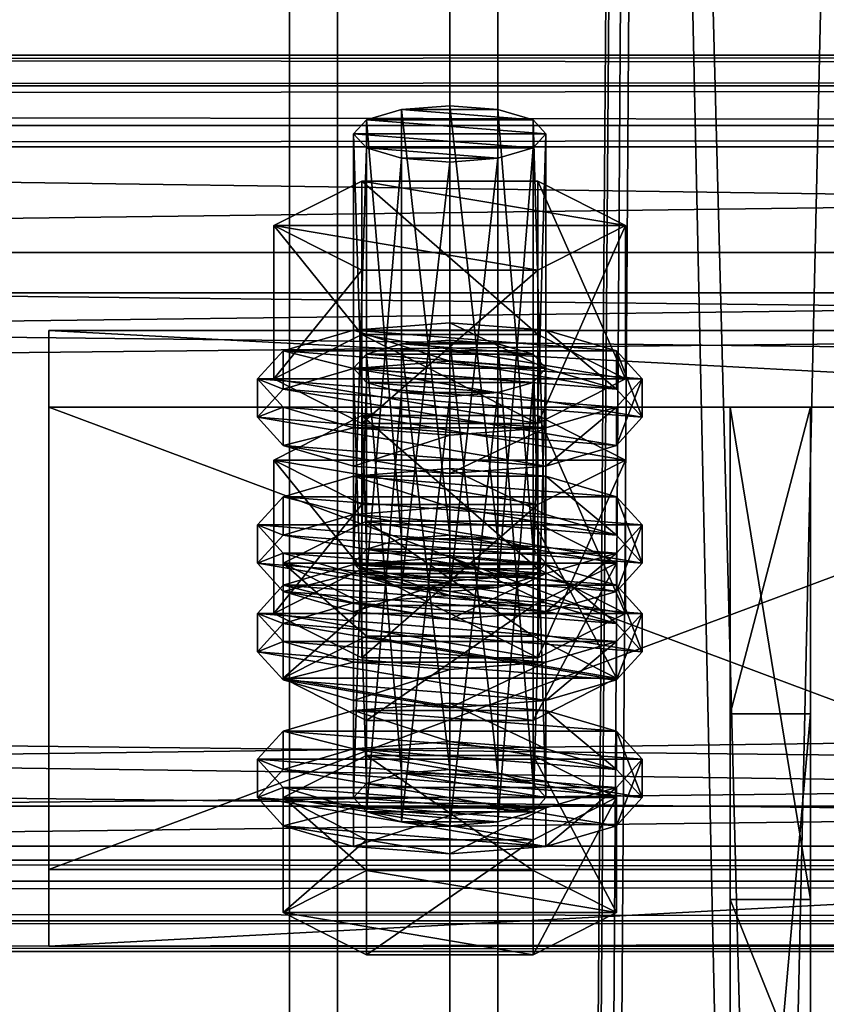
# Model space of a CAD drawing. Header units: millimetres. Extents: x 60485 to 71303, y 100 to 16900.
# Tile 880 of 1056: x 65753 to 65803, y 11180 to 11241. Entities that reach past the tile are written whole.
import ezdxf

# ---------------------------------------------------------------- set-up
doc = ezdxf.new("R2010")
doc.units = ezdxf.units.MM
for name, color, linetype in [('1', 7, 'Continuous'), ('13', 7, 'Continuous'), ('3', 7, 'Continuous'), ('4', 7, 'Continuous'), ('6', 7, 'Continuous'), ('9', 7, 'Continuous')]:
    doc.layers.add(name, color=color, linetype=linetype)

msp = doc.modelspace()

# ---------------------------------------------------------------- meshes
at = {"layer": '1', "color": 7}
mesh = msp.add_polyface(dxfattribs=at)
corners = [(65802.5, 11186.042, 4758.622), (65802.5, 11216.741, 4859.034), (65797.5, 11216.741, 4859.034), (65797.5, 11186.042, 4758.622), (65802.5, 11197.612, 4864.885), (65797.5, 11197.612, 4864.885), (65802.5, 11141.154, 4782.816), (65797.5, 11141.154, 4782.816), (65802.5, 11135.304, 4763.679), (65797.5, 11135.304, 4763.679), (65802.5, 11173.556, 4751.983), (65797.5, 11173.556, 4751.983)]
mesh.append_faces([[corners[k] for k in face] for face in [(0, 2, 3, 3), (1, 5, 2, 2), (4, 7, 5, 5), (6, 9, 7, 7), (8, 11, 9, 9), (10, 3, 11, 11), (1, 6, 4, 4), (8, 0, 10, 10), (3, 9, 11, 11), (7, 2, 5, 5)]], dxfattribs={"vtx0": -1, "color": 7})
mesh.append_faces([[corners[k] for k in face] for face in [(6, 0, 8, 8), (9, 3, 7, 7)]], dxfattribs={"vtx0": -1, "vtx1": -1, "color": 7})
mesh.append_faces([[corners[k] for k in face] for face in [(6, 1, 0, 0), (7, 3, 2, 2)]], dxfattribs={"vtx0": -1, "vtx2": -1, "vtx3": -1, "color": 7})
mesh.append_faces([[corners[k] for k in face] for face in [(0, 1, 2, 2), (1, 4, 5, 5), (4, 6, 7, 7), (6, 8, 9, 9), (8, 10, 11, 11), (10, 0, 3, 3)]], dxfattribs={"vtx2": -1, "vtx3": -1, "color": 7})
at = {"layer": '13', "color": 20}
mesh = msp.add_polyface(dxfattribs=at)
corners = [(65780, 11232.034, 4821.838), (65777, 11232.269, 4822.607), (65777, 11205.493, 4830.793), (65774.804, 11232.911, 4824.707), (65774.804, 11206.135, 4832.893), (65774, 11233.789, 4827.576), (65774, 11207.012, 4835.762), (65774.804, 11234.666, 4830.445), (65774.804, 11207.889, 4838.631), (65777, 11235.308, 4832.545), (65777, 11208.531, 4840.731), (65780, 11235.543, 4833.314), (65780, 11208.766, 4841.5), (65783, 11232.269, 4822.607), (65785.196, 11232.911, 4824.707), (65786, 11233.789, 4827.576), (65785.196, 11234.666, 4830.445), (65783, 11235.308, 4832.545), (65785.485, 11225.289, 4820.24), (65774.515, 11225.289, 4820.24), (65774.515, 11215.726, 4823.164), (65769.03, 11228.067, 4829.325), (65769.03, 11218.504, 4832.249), (65774.515, 11230.844, 4838.41), (65774.515, 11221.281, 4841.334), (65785.485, 11221.281, 4841.334), (65790.97, 11228.067, 4829.325), (65785.485, 11215.726, 4823.164), (65769.608, 11216.75, 4826.511), (65768, 11218.504, 4832.249), (65768, 11216.113, 4832.98), (65769.608, 11214.359, 4827.242), (65769.608, 11220.258, 4837.987), (65769.608, 11217.867, 4838.717), (65774, 11221.542, 4842.187), (65774, 11219.151, 4842.918), (65780, 11222.012, 4843.724), (65780, 11219.621, 4844.455), (65774, 11215.465, 4822.311), (65786, 11215.465, 4822.311), (65790.392, 11216.75, 4826.511), (65792, 11218.504, 4832.249), (65790.392, 11220.258, 4837.987), (65790.392, 11217.867, 4838.717), (65792, 11216.113, 4832.98), (65790.392, 11214.359, 4827.242), (65777, 11217.651, 4774.791), (65783, 11217.651, 4774.791), (65774.804, 11218.293, 4776.892), (65785.196, 11218.293, 4776.892), (65774, 11219.17, 4779.76), (65786, 11219.17, 4779.76), (65774.804, 11220.047, 4782.629), (65785.196, 11220.047, 4782.629), (65777, 11220.689, 4784.73), (65783, 11220.689, 4784.73), (65780, 11220.924, 4785.498)]
mesh.append_faces([[corners[k] for k in face] for face in [(9, 12, 10, 10), (13, 1, 0, 0), (9, 17, 11, 11), (19, 22, 20, 20), (21, 24, 22, 22), (23, 25, 24, 24), (18, 21, 19, 19), (22, 27, 20, 20), (28, 30, 31, 31), (29, 33, 30, 30), (32, 35, 33, 33), (34, 37, 35, 35), (54, 55, 56, 56)]], dxfattribs={"vtx0": -1, "color": 20})
mesh.append_faces([[corners[k] for k in face] for face in [(1, 13, 3, 3), (3, 14, 5, 5), (5, 15, 7, 7), (7, 16, 9, 9), (21, 26, 23, 23), (24, 27, 22, 22), (38, 39, 28, 28), (28, 40, 29, 29), (29, 41, 32, 32), (32, 42, 34, 34), (37, 43, 35, 35), (35, 44, 33, 33), (33, 45, 30, 30), (46, 47, 48, 48), (48, 49, 50, 50), (50, 51, 52, 52), (52, 53, 54, 54)]], dxfattribs={"vtx0": -1, "vtx1": -1, "color": 20})
mesh.append_faces([[corners[k] for k in face] for face in [(0, 1, 2, 2), (1, 3, 4, 4), (3, 5, 6, 6), (5, 7, 8, 8), (7, 9, 10, 10), (9, 11, 12, 12), (18, 19, 20, 20), (19, 21, 22, 22), (21, 23, 24, 24), (28, 29, 30, 30), (29, 32, 33, 33), (32, 34, 35, 35), (34, 36, 37, 37)]], dxfattribs={"vtx2": -1, "vtx3": -1, "color": 20})
mesh = msp.add_polyface(dxfattribs=at)
corners = [(65786, 11233.789, 4827.576), (65785.196, 11232.911, 4824.707), (65785.196, 11206.135, 4832.893), (65783, 11232.269, 4822.607), (65783, 11205.493, 4830.793), (65780, 11232.034, 4821.838), (65780, 11205.258, 4830.024), (65780, 11235.543, 4833.314), (65783, 11235.308, 4832.545), (65783, 11208.531, 4840.731), (65780, 11208.766, 4841.5), (65785.196, 11234.666, 4830.445), (65785.196, 11207.889, 4838.631), (65786, 11207.012, 4835.762), (65774.804, 11232.911, 4824.707), (65774, 11233.789, 4827.576), (65774.804, 11234.666, 4830.445), (65777, 11235.308, 4832.545), (65790.97, 11228.067, 4829.325), (65785.485, 11225.289, 4820.24), (65785.485, 11215.726, 4823.164), (65790.97, 11218.504, 4832.249), (65774.515, 11215.726, 4823.164), (65774.515, 11230.844, 4838.41), (65785.485, 11230.844, 4838.41), (65785.485, 11221.281, 4841.334), (65769.03, 11228.067, 4829.325), (65774.515, 11221.281, 4841.334), (65792, 11218.504, 4832.249), (65790.392, 11216.75, 4826.511), (65790.392, 11214.359, 4827.242), (65792, 11216.113, 4832.98), (65780, 11222.012, 4843.724), (65786, 11221.542, 4842.187), (65786, 11219.151, 4842.918), (65780, 11219.621, 4844.455), (65790.392, 11220.258, 4837.987), (65790.392, 11217.867, 4838.717), (65769.608, 11216.75, 4826.511), (65786, 11215.465, 4822.311), (65768, 11218.504, 4832.249), (65769.608, 11220.258, 4837.987), (65774, 11221.542, 4842.187), (65774, 11219.151, 4842.918), (65769.608, 11217.867, 4838.717), (65783, 11217.651, 4774.791), (65777, 11217.651, 4774.791), (65780, 11217.416, 4774.023), (65774.804, 11218.293, 4776.892), (65785.196, 11218.293, 4776.892), (65774, 11219.17, 4779.76), (65786, 11219.17, 4779.76), (65774.804, 11220.047, 4782.629), (65785.196, 11220.047, 4782.629), (65777, 11220.689, 4784.73), (65783, 11220.689, 4784.73), (65774.515, 11216.226, 4790.595), (65790.97, 11213.448, 4781.51), (65785.485, 11216.226, 4790.595)]
mesh.append_faces([[corners[k] for k in face] for face in [(7, 9, 10, 10), (18, 20, 21, 21), (19, 22, 20, 20), (24, 21, 25, 25), (23, 18, 24, 24), (21, 27, 25, 25), (28, 30, 31, 31), (32, 34, 35, 35), (33, 37, 34, 34), (36, 31, 37, 37), (42, 33, 32, 32), (37, 35, 34, 34), (45, 46, 47, 47), (56, 57, 58, 58)]], dxfattribs={"vtx0": -1, "color": 20})
mesh.append_faces([[corners[k] for k in face] for face in [(14, 3, 1, 1), (15, 1, 0, 0), (16, 0, 11, 11), (17, 11, 8, 8), (26, 19, 18, 18), (27, 21, 20, 20), (38, 39, 29, 29), (40, 29, 28, 28), (41, 28, 36, 36), (42, 36, 33, 33), (43, 37, 31, 31), (44, 31, 30, 30), (48, 45, 49, 49), (50, 49, 51, 51), (52, 51, 53, 53), (54, 53, 55, 55)]], dxfattribs={"vtx0": -1, "vtx2": -1, "vtx3": -1, "color": 20})
mesh.append_faces([[corners[k] for k in face] for face in [(0, 1, 2, 2), (1, 3, 4, 4), (3, 5, 6, 6), (7, 8, 9, 9), (8, 11, 12, 12), (11, 0, 13, 13), (18, 19, 20, 20), (23, 24, 25, 25), (24, 18, 21, 21), (28, 29, 30, 30), (32, 33, 34, 34), (33, 36, 37, 37), (36, 28, 31, 31)]], dxfattribs={"vtx2": -1, "vtx3": -1, "color": 20})
mesh = msp.add_polyface(dxfattribs=at)
corners = [(65786, 11233.789, 4827.576), (65785.196, 11206.135, 4832.893), (65786, 11207.012, 4835.762), (65785.196, 11232.911, 4824.707), (65783, 11205.493, 4830.793), (65783, 11232.269, 4822.607), (65780, 11205.258, 4830.024), (65783, 11235.308, 4832.545), (65785.196, 11207.889, 4838.631), (65783, 11208.531, 4840.731), (65785.196, 11234.666, 4830.445), (65777, 11208.531, 4840.731), (65780, 11208.766, 4841.5), (65774.804, 11207.889, 4838.631), (65774, 11207.012, 4835.762), (65769.608, 11207.012, 4835.762), (65785.196, 11204.381, 4827.155), (65790.392, 11207.012, 4835.762), (65774.804, 11209.643, 4844.369), (65785.196, 11209.643, 4844.369), (65792, 11209.403, 4835.031), (65790.392, 11207.649, 4829.293), (65790.392, 11205.258, 4830.024), (65792, 11207.012, 4835.762), (65780, 11212.911, 4846.507), (65786, 11212.441, 4844.969), (65786, 11210.05, 4845.7), (65780, 11210.521, 4847.238), (65790.392, 11211.157, 4840.769), (65790.392, 11208.766, 4841.5), (65786, 11206.364, 4825.093), (65774, 11206.364, 4825.093), (65780, 11205.894, 4823.556), (65769.608, 11207.649, 4829.293), (65768, 11209.403, 4835.031), (65769.608, 11211.157, 4840.769), (65774, 11212.441, 4844.969), (65774, 11210.05, 4845.7), (65769.608, 11208.766, 4841.5), (65790.392, 11216.75, 4826.511), (65786, 11215.465, 4822.311), (65786, 11213.075, 4823.041), (65790.392, 11214.359, 4827.242), (65780, 11214.995, 4820.773), (65780, 11212.605, 4821.504), (65774, 11215.465, 4822.311), (65768, 11216.113, 4832.98), (65780, 11220.924, 4785.498), (65783, 11220.689, 4784.73), (65783, 11193.913, 4792.916), (65785.196, 11220.047, 4782.629), (65785.196, 11193.271, 4790.816), (65790.97, 11213.448, 4781.51), (65785.485, 11210.671, 4772.425), (65785.485, 11201.108, 4775.349), (65774.515, 11216.226, 4790.595), (65785.485, 11216.226, 4790.595), (65785.485, 11206.663, 4793.518), (65790.97, 11203.885, 4784.433), (65769.03, 11213.448, 4781.51), (65774, 11206.924, 4794.372), (65790.392, 11205.639, 4790.171), (65786, 11206.924, 4794.372), (65780, 11207.394, 4795.909)]
mesh.append_faces([[corners[k] for k in face] for face in [(0, 1, 2, 2), (3, 4, 1, 1), (5, 6, 4, 4), (7, 8, 9, 9), (10, 2, 8, 8), (9, 11, 12, 12), (18, 17, 19, 19), (20, 22, 23, 23), (24, 26, 27, 27), (25, 29, 26, 26), (28, 23, 29, 29), (30, 31, 32, 32), (36, 25, 24, 24), (29, 27, 26, 26), (39, 41, 42, 42), (40, 44, 41, 41), (40, 45, 43, 43), (56, 58, 57, 57), (60, 62, 63, 63)]], dxfattribs={"vtx0": -1, "color": 20})
mesh.append_faces([[corners[k] for k in face] for face in [(11, 9, 8, 8), (13, 8, 2, 2), (14, 2, 1, 1), (15, 16, 17, 17), (33, 30, 21, 21), (34, 21, 20, 20), (35, 20, 28, 28), (36, 28, 25, 25), (37, 29, 23, 23), (38, 23, 22, 22), (46, 42, 41, 41), (59, 53, 52, 52), (60, 61, 62, 62)]], dxfattribs={"vtx0": -1, "vtx2": -1, "vtx3": -1, "color": 20})
mesh.append_faces([[corners[k] for k in face] for face in [(20, 21, 22, 22), (24, 25, 26, 26), (25, 28, 29, 29), (28, 20, 23, 23), (39, 40, 41, 41), (40, 43, 44, 44), (47, 48, 49, 49), (48, 50, 51, 51), (52, 53, 54, 54), (55, 56, 57, 57), (56, 52, 58, 58)]], dxfattribs={"vtx2": -1, "vtx3": -1, "color": 20})
mesh = msp.add_polyface(dxfattribs=at)
corners = [(65780, 11232.034, 4821.838), (65777, 11205.493, 4830.793), (65780, 11205.258, 4830.024), (65777, 11232.269, 4822.607), (65774.804, 11206.135, 4832.893), (65774.804, 11232.911, 4824.707), (65774, 11207.012, 4835.762), (65774, 11233.789, 4827.576), (65774.804, 11207.889, 4838.631), (65774.804, 11234.666, 4830.445), (65777, 11208.531, 4840.731), (65785.196, 11207.889, 4838.631), (65786, 11207.012, 4835.762), (65785.196, 11206.135, 4832.893), (65769.608, 11207.012, 4835.762), (65790.392, 11207.012, 4835.762), (65774.804, 11209.643, 4844.369), (65774, 11206.364, 4825.093), (65769.608, 11207.649, 4829.293), (65769.608, 11205.258, 4830.024), (65768, 11209.403, 4835.031), (65768, 11207.012, 4835.762), (65769.608, 11211.157, 4840.769), (65769.608, 11208.766, 4841.5), (65774, 11212.441, 4844.969), (65774, 11210.05, 4845.7), (65780, 11212.911, 4846.507), (65780, 11210.521, 4847.238), (65786, 11206.364, 4825.093), (65790.392, 11207.649, 4829.293), (65792, 11209.403, 4835.031), (65790.392, 11211.157, 4840.769), (65790.392, 11208.766, 4841.5), (65792, 11207.012, 4835.762), (65790.392, 11205.258, 4830.024), (65780, 11214.995, 4820.773), (65774, 11215.465, 4822.311), (65774, 11213.075, 4823.041), (65780, 11212.605, 4821.504), (65769.608, 11216.75, 4826.511), (65769.608, 11214.359, 4827.242), (65768, 11216.113, 4832.98), (65786, 11213.075, 4823.041), (65774, 11219.17, 4779.76), (65774.804, 11220.047, 4782.629), (65774.804, 11193.271, 4790.816), (65777, 11220.689, 4784.73), (65777, 11193.913, 4792.916), (65780, 11220.924, 4785.498), (65780, 11194.148, 4793.685), (65774.515, 11210.671, 4772.425), (65769.03, 11213.448, 4781.51), (65769.03, 11203.885, 4784.433), (65774.515, 11216.226, 4790.595), (65774.515, 11206.663, 4793.518), (65785.485, 11206.663, 4793.518), (65785.485, 11210.671, 4772.425), (65790.97, 11213.448, 4781.51), (65774, 11206.924, 4794.372), (65780, 11207.394, 4795.909), (65780, 11205.003, 4796.64), (65769.608, 11205.639, 4790.171), (65790.392, 11205.639, 4790.171)]
mesh.append_faces([[corners[k] for k in face] for face in [(0, 1, 2, 2), (3, 4, 1, 1), (5, 6, 4, 4), (7, 8, 6, 6), (9, 10, 8, 8), (18, 21, 19, 19), (20, 23, 21, 21), (22, 25, 23, 23), (24, 27, 25, 25), (35, 37, 38, 38), (36, 40, 37, 37), (40, 38, 37, 37), (51, 54, 52, 52), (53, 55, 54, 54), (56, 51, 50, 50)]], dxfattribs={"vtx0": -1, "color": 20})
mesh.append_faces([[corners[k] for k in face] for face in [(10, 11, 8, 8), (8, 12, 6, 6), (6, 13, 4, 4), (14, 15, 16, 16), (17, 28, 18, 18), (18, 29, 20, 20), (20, 30, 22, 22), (22, 31, 24, 24), (27, 32, 25, 25), (25, 33, 23, 23), (23, 34, 21, 21), (41, 42, 40, 40), (51, 57, 53, 53), (61, 62, 58, 58)]], dxfattribs={"vtx0": -1, "vtx1": -1, "color": 20})
mesh.append_faces([[corners[k] for k in face] for face in [(40, 42, 38, 38)]], dxfattribs={"vtx0": -1, "vtx2": -1, "vtx3": -1, "color": 20})
mesh.append_faces([[corners[k] for k in face] for face in [(17, 18, 19, 19), (18, 20, 21, 21), (20, 22, 23, 23), (22, 24, 25, 25), (24, 26, 27, 27), (35, 36, 37, 37), (36, 39, 40, 40), (43, 44, 45, 45), (44, 46, 47, 47), (46, 48, 49, 49), (50, 51, 52, 52), (51, 53, 54, 54), (58, 59, 60, 60)]], dxfattribs={"vtx2": -1, "vtx3": -1, "color": 20})
mesh = msp.add_polyface(dxfattribs=at)
corners = [(65774.804, 11206.135, 4832.893), (65785.196, 11206.135, 4832.893), (65783, 11205.493, 4830.793), (65777, 11205.493, 4830.793), (65780, 11205.258, 4830.024), (65790.392, 11207.012, 4835.762), (65785.196, 11204.381, 4827.155), (65785.196, 11197.208, 4829.348), (65790.392, 11199.84, 4837.955), (65774.804, 11209.643, 4844.369), (65785.196, 11209.643, 4844.369), (65785.196, 11202.471, 4846.562), (65774.804, 11202.471, 4846.562), (65790.392, 11207.649, 4829.293), (65786, 11206.364, 4825.093), (65786, 11203.974, 4825.824), (65790.392, 11205.258, 4830.024), (65780, 11205.894, 4823.556), (65780, 11203.504, 4824.286), (65768, 11207.012, 4835.762), (65786, 11219.17, 4779.76), (65785.196, 11218.293, 4776.892), (65785.196, 11191.516, 4785.078), (65783, 11217.651, 4774.791), (65783, 11190.874, 4782.978), (65780, 11217.416, 4774.023), (65780, 11190.639, 4782.209), (65780, 11220.924, 4785.498), (65783, 11193.913, 4792.916), (65780, 11194.148, 4793.685), (65783, 11220.689, 4784.73), (65785.196, 11193.271, 4790.816), (65785.196, 11220.047, 4782.629), (65786, 11192.393, 4787.947), (65790.97, 11213.448, 4781.51), (65785.485, 11201.108, 4775.349), (65790.97, 11203.885, 4784.433), (65785.485, 11210.671, 4772.425), (65774.515, 11201.108, 4775.349), (65774.515, 11206.663, 4793.518), (65785.485, 11206.663, 4793.518), (65792, 11203.885, 4784.433), (65790.392, 11202.131, 4778.696), (65790.392, 11199.74, 4779.427), (65792, 11201.494, 4785.164), (65786, 11200.847, 4774.495), (65786, 11198.456, 4775.226), (65780, 11200.377, 4772.958), (65780, 11197.986, 4773.689), (65780, 11207.394, 4795.909), (65786, 11206.924, 4794.372), (65786, 11204.533, 4795.103), (65780, 11205.003, 4796.64), (65790.392, 11205.639, 4790.171), (65790.392, 11203.249, 4790.902), (65774, 11200.847, 4774.495), (65769.608, 11202.131, 4778.696), (65768, 11203.885, 4784.433), (65769.608, 11205.639, 4790.171), (65774, 11204.533, 4795.103), (65769.608, 11203.249, 4790.902), (65768, 11201.494, 4785.164)]
mesh.append_faces([[corners[k] for k in face] for face in [(3, 2, 4, 4), (5, 7, 8, 8), (10, 8, 11, 11), (8, 12, 11, 11), (13, 15, 16, 16), (14, 18, 15, 15), (27, 28, 29, 29), (30, 31, 28, 28), (32, 33, 31, 31), (34, 35, 36, 36), (37, 38, 35, 35), (36, 39, 40, 40), (41, 43, 44, 44), (42, 46, 43, 43), (49, 51, 52, 52), (50, 54, 51, 51), (53, 44, 54, 54), (45, 55, 47, 47), (54, 52, 51, 51)]], dxfattribs={"vtx0": -1, "color": 20})
mesh.append_faces([[corners[k] for k in face] for face in [(0, 1, 2, 2), (19, 16, 15, 15), (39, 36, 35, 35), (56, 45, 42, 42), (57, 42, 41, 41), (58, 41, 53, 53), (59, 54, 44, 44), (60, 44, 43, 43), (61, 43, 46, 46)]], dxfattribs={"vtx0": -1, "vtx2": -1, "vtx3": -1, "color": 20})
mesh.append_faces([[corners[k] for k in face] for face in [(5, 6, 7, 7), (9, 10, 11, 11), (10, 5, 8, 8), (13, 14, 15, 15), (14, 17, 18, 18), (20, 21, 22, 22), (21, 23, 24, 24), (23, 25, 26, 26), (32, 20, 33, 33), (41, 42, 43, 43), (42, 45, 46, 46), (45, 47, 48, 48), (49, 50, 51, 51), (50, 53, 54, 54), (53, 41, 44, 44)]], dxfattribs={"vtx2": -1, "vtx3": -1, "color": 20})
mesh = msp.add_polyface(dxfattribs=at)
corners = [(65774.804, 11206.135, 4832.893), (65783, 11205.493, 4830.793), (65777, 11205.493, 4830.793), (65785.196, 11204.381, 4827.155), (65774.804, 11204.381, 4827.155), (65774.804, 11197.208, 4829.348), (65769.608, 11207.012, 4835.762), (65769.608, 11199.84, 4837.955), (65774.804, 11209.643, 4844.369), (65774.804, 11202.471, 4846.562), (65785.196, 11202.471, 4846.562), (65790.392, 11199.84, 4837.955), (65780, 11205.894, 4823.556), (65774, 11206.364, 4825.093), (65774, 11203.974, 4825.824), (65780, 11203.504, 4824.286), (65769.608, 11205.258, 4830.024), (65768, 11207.012, 4835.762), (65786, 11203.974, 4825.824), (65780, 11217.416, 4774.023), (65777, 11217.651, 4774.791), (65777, 11190.874, 4782.978), (65774.804, 11218.293, 4776.892), (65774.804, 11191.516, 4785.078), (65774, 11219.17, 4779.76), (65774, 11192.393, 4787.947), (65774.804, 11193.271, 4790.816), (65774.804, 11220.047, 4782.629), (65777, 11193.913, 4792.916), (65777, 11220.689, 4784.73), (65780, 11194.148, 4793.685), (65785.485, 11210.671, 4772.425), (65774.515, 11210.671, 4772.425), (65774.515, 11201.108, 4775.349), (65769.03, 11203.885, 4784.433), (65774.515, 11206.663, 4793.518), (65785.485, 11201.108, 4775.349), (65780, 11200.377, 4772.958), (65774, 11200.847, 4774.495), (65774, 11198.456, 4775.226), (65780, 11197.986, 4773.689), (65769.608, 11202.131, 4778.696), (65769.608, 11199.74, 4779.427), (65768, 11203.885, 4784.433), (65768, 11201.494, 4785.164), (65769.608, 11205.639, 4790.171), (65769.608, 11203.249, 4790.902), (65774, 11206.924, 4794.372), (65774, 11204.533, 4795.103), (65780, 11205.003, 4796.64), (65786, 11200.847, 4774.495), (65790.392, 11202.131, 4778.696), (65792, 11203.885, 4784.433), (65790.392, 11203.249, 4790.902), (65792, 11201.494, 4785.164), (65790.392, 11199.74, 4779.427), (65786, 11198.456, 4775.226)]
mesh.append_faces([[corners[k] for k in face] for face in [(4, 7, 5, 5), (6, 9, 7, 7), (8, 10, 9, 9), (3, 6, 4, 4), (12, 14, 15, 15), (13, 16, 14, 14), (16, 15, 14, 14), (24, 26, 25, 25), (27, 28, 26, 26), (29, 30, 28, 28), (32, 34, 33, 33), (34, 36, 33, 33), (37, 39, 40, 40), (38, 42, 39, 39), (41, 44, 42, 42), (43, 46, 44, 44), (45, 48, 46, 46), (47, 49, 48, 48)]], dxfattribs={"vtx0": -1, "color": 20})
mesh.append_faces([[corners[k] for k in face] for face in [(0, 1, 2, 2), (9, 11, 7, 7), (17, 18, 16, 16), (35, 36, 34, 34), (38, 50, 41, 41), (41, 51, 43, 43), (43, 52, 45, 45), (49, 53, 48, 48), (48, 54, 46, 46), (46, 55, 44, 44), (44, 56, 42, 42)]], dxfattribs={"vtx0": -1, "vtx1": -1, "color": 20})
mesh.append_faces([[corners[k] for k in face] for face in [(16, 18, 15, 15)]], dxfattribs={"vtx0": -1, "vtx2": -1, "vtx3": -1, "color": 20})
mesh.append_faces([[corners[k] for k in face] for face in [(3, 4, 5, 5), (4, 6, 7, 7), (6, 8, 9, 9), (12, 13, 14, 14), (19, 20, 21, 21), (20, 22, 23, 23), (22, 24, 25, 25), (31, 32, 33, 33), (37, 38, 39, 39), (38, 41, 42, 42), (41, 43, 44, 44), (43, 45, 46, 46), (45, 47, 48, 48)]], dxfattribs={"vtx2": -1, "vtx3": -1, "color": 20})
mesh = msp.add_polyface(dxfattribs=at)
corners = [(65785.196, 11204.381, 4827.155), (65774.804, 11197.208, 4829.348), (65785.196, 11197.208, 4829.348), (65769.608, 11199.84, 4837.955), (65790.392, 11199.84, 4837.955), (65786, 11219.17, 4779.76), (65785.196, 11191.516, 4785.078), (65786, 11192.393, 4787.947), (65785.196, 11218.293, 4776.892), (65783, 11190.874, 4782.978), (65783, 11217.651, 4774.791), (65780, 11190.639, 4782.209), (65785.196, 11193.271, 4790.816), (65780, 11194.148, 4793.685), (65783, 11193.913, 4792.916), (65777, 11193.913, 4792.916), (65774, 11192.393, 4787.947), (65774.804, 11191.516, 4785.078), (65777, 11190.874, 4782.978), (65790.392, 11192.393, 4787.947), (65785.196, 11189.762, 4779.34), (65785.196, 11182.59, 4781.533), (65790.392, 11185.221, 4790.14), (65774.804, 11182.59, 4781.533), (65774.804, 11195.025, 4796.554), (65785.196, 11195.025, 4796.554), (65785.196, 11187.853, 4798.746), (65769.608, 11192.393, 4787.947), (65774.804, 11187.853, 4798.746), (65769.608, 11185.221, 4790.14), (65792, 11194.784, 4787.216), (65790.392, 11193.03, 4781.478), (65790.392, 11190.639, 4782.209), (65792, 11192.393, 4787.947), (65786, 11191.746, 4777.278), (65786, 11189.355, 4778.009), (65780, 11191.276, 4775.74), (65780, 11188.885, 4776.471), (65780, 11198.293, 4798.692), (65786, 11197.823, 4797.154), (65786, 11195.432, 4797.885), (65780, 11195.902, 4799.423), (65790.392, 11196.538, 4792.954), (65790.392, 11194.148, 4793.685), (65774, 11191.746, 4777.278), (65769.608, 11193.03, 4781.478), (65768, 11194.784, 4787.216), (65769.608, 11196.538, 4792.954), (65774, 11197.823, 4797.154), (65774, 11195.432, 4797.885), (65769.608, 11194.148, 4793.685), (65768, 11192.393, 4787.947), (65786, 11200.847, 4774.495), (65780, 11197.986, 4773.689), (65786, 11198.456, 4775.226)]
mesh.append_faces([[corners[k] for k in face] for face in [(0, 1, 2, 2), (5, 6, 7, 7), (8, 9, 6, 6), (10, 11, 9, 9), (12, 13, 14, 14), (18, 9, 11, 11), (19, 21, 22, 22), (20, 23, 21, 21), (25, 22, 26, 26), (24, 19, 25, 25), (22, 28, 26, 26), (30, 32, 33, 33), (31, 35, 32, 32), (34, 37, 35, 35), (38, 40, 41, 41), (39, 43, 40, 40), (42, 33, 43, 43), (34, 44, 36, 36), (48, 39, 38, 38), (43, 41, 40, 40), (52, 53, 54, 54)]], dxfattribs={"vtx0": -1, "color": 20})
mesh.append_faces([[corners[k] for k in face] for face in [(3, 4, 2, 2), (15, 12, 7, 7), (16, 7, 6, 6), (17, 6, 9, 9), (27, 20, 19, 19), (29, 22, 21, 21), (45, 34, 31, 31), (46, 31, 30, 30), (47, 30, 42, 42), (48, 42, 39, 39), (49, 43, 33, 33), (50, 33, 32, 32), (51, 32, 35, 35)]], dxfattribs={"vtx0": -1, "vtx2": -1, "vtx3": -1, "color": 20})
mesh.append_faces([[corners[k] for k in face] for face in [(19, 20, 21, 21), (24, 25, 26, 26), (25, 19, 22, 22), (30, 31, 32, 32), (31, 34, 35, 35), (34, 36, 37, 37), (38, 39, 40, 40), (39, 42, 43, 43), (42, 30, 33, 33)]], dxfattribs={"vtx2": -1, "vtx3": -1, "color": 20})
mesh = msp.add_polyface(dxfattribs=at)
corners = [(65769.608, 11199.84, 4837.955), (65785.196, 11197.208, 4829.348), (65774.804, 11197.208, 4829.348), (65780, 11217.416, 4774.023), (65777, 11190.874, 4782.978), (65780, 11190.639, 4782.209), (65777, 11217.651, 4774.791), (65774.804, 11191.516, 4785.078), (65774.804, 11218.293, 4776.892), (65774, 11192.393, 4787.947), (65780, 11194.148, 4793.685), (65785.196, 11193.271, 4790.816), (65777, 11193.913, 4792.916), (65786, 11192.393, 4787.947), (65774.804, 11193.271, 4790.816), (65785.196, 11191.516, 4785.078), (65783, 11190.874, 4782.978), (65785.196, 11189.762, 4779.34), (65774.804, 11189.762, 4779.34), (65774.804, 11182.59, 4781.533), (65769.608, 11192.393, 4787.947), (65769.608, 11185.221, 4790.14), (65774.804, 11195.025, 4796.554), (65774.804, 11187.853, 4798.746), (65785.196, 11187.853, 4798.746), (65790.392, 11192.393, 4787.947), (65790.392, 11185.221, 4790.14), (65785.196, 11182.59, 4781.533), (65780, 11191.276, 4775.74), (65774, 11191.746, 4777.278), (65774, 11189.355, 4778.009), (65780, 11188.885, 4776.471), (65769.608, 11193.03, 4781.478), (65769.608, 11190.639, 4782.209), (65768, 11194.784, 4787.216), (65768, 11192.393, 4787.947), (65769.608, 11196.538, 4792.954), (65769.608, 11194.148, 4793.685), (65774, 11197.823, 4797.154), (65774, 11195.432, 4797.885), (65780, 11198.293, 4798.692), (65780, 11195.902, 4799.423), (65786, 11191.746, 4777.278), (65790.392, 11193.03, 4781.478), (65792, 11194.784, 4787.216), (65790.392, 11196.538, 4792.954), (65790.392, 11194.148, 4793.685), (65792, 11192.393, 4787.947), (65790.392, 11190.639, 4782.209), (65786, 11189.355, 4778.009), (65769.608, 11199.74, 4779.427), (65786, 11198.456, 4775.226), (65780, 11197.986, 4773.689), (65774, 11198.456, 4775.226)]
mesh.append_faces([[corners[k] for k in face] for face in [(0, 1, 2, 2), (3, 4, 5, 5), (6, 7, 4, 4), (8, 9, 7, 7), (18, 21, 19, 19), (20, 23, 21, 21), (22, 24, 23, 23), (17, 20, 18, 18), (21, 27, 19, 19), (28, 30, 31, 31), (29, 33, 30, 30), (32, 35, 33, 33), (34, 37, 35, 35), (36, 39, 37, 37), (38, 41, 39, 39), (33, 31, 30, 30), (50, 52, 53, 53)]], dxfattribs={"vtx0": -1, "color": 20})
mesh.append_faces([[corners[k] for k in face] for face in [(10, 11, 12, 12), (12, 13, 14, 14), (14, 13, 9, 9), (9, 15, 7, 7), (7, 16, 4, 4), (20, 25, 22, 22), (23, 26, 21, 21), (29, 42, 32, 32), (32, 43, 34, 34), (34, 44, 36, 36), (36, 45, 38, 38), (41, 46, 39, 39), (39, 47, 37, 37), (37, 48, 35, 35), (35, 49, 33, 33)]], dxfattribs={"vtx0": -1, "vtx1": -1, "color": 20})
mesh.append_faces([[corners[k] for k in face] for face in [(33, 49, 31, 31), (50, 51, 52, 52)]], dxfattribs={"vtx0": -1, "vtx2": -1, "vtx3": -1, "color": 20})
mesh.append_faces([[corners[k] for k in face] for face in [(17, 18, 19, 19), (18, 20, 21, 21), (20, 22, 23, 23), (28, 29, 30, 30), (29, 32, 33, 33), (32, 34, 35, 35), (34, 36, 37, 37), (36, 38, 39, 39), (38, 40, 41, 41)]], dxfattribs={"vtx2": -1, "vtx3": -1, "color": 20})
at = {"layer": '3', "color": 91}
mesh = msp.add_polyface(dxfattribs=at)
corners = [(65773, 16854.959, 2970.03), (65773, 16738.421, 2970.03), (65773, 8515, 5484.182), (65773, 8515, 5561.563), (65773, 16854.959, 3011.782), (65827, 8515, 5561.563), (65827, 16854.959, 3011.782), (65827, 16738.421, 2970.03), (65827, 16854.959, 2970.03), (65827, 8515, 5484.182), (65830, 8515, 5564.7), (65830, 8515, 5481.045), (65770, 8515, 5481.045), (65770, 8515, 5564.7), (65770, 16854.959, 3014.919), (65830, 16854.959, 3014.919), (65830, 16854.959, 2970.03), (65770, 16854.959, 2970.03), (65770, 16728.16, 2970.03), (65830, 16728.16, 2970.03)]
mesh.append_faces([[corners[k] for k in face] for face in [(1, 4, 0, 0), (3, 1, 2, 2), (3, 6, 4, 4), (7, 5, 9, 9), (6, 7, 8, 8), (1, 9, 2, 2), (10, 14, 15, 15), (16, 6, 8, 8), (0, 14, 17, 17), (18, 13, 12, 12), (14, 18, 17, 17), (19, 12, 11, 11), (19, 15, 16, 16), (10, 19, 11, 11), (7, 16, 8, 8), (17, 1, 0, 0)]], dxfattribs={"vtx0": -1, "color": 91})
mesh.append_faces([[corners[k] for k in face] for face in [(4, 1, 3, 3), (5, 7, 6, 6), (10, 5, 13, 13), (5, 11, 9, 9), (9, 11, 2, 2), (13, 3, 12, 12), (3, 13, 5, 5), (12, 2, 11, 11), (14, 4, 15, 15), (15, 6, 16, 16), (13, 18, 14, 14), (15, 19, 10, 10), (19, 7, 18, 18), (18, 1, 17, 17), (1, 18, 7, 7)]], dxfattribs={"vtx0": -1, "vtx1": -1, "color": 91})
mesh.append_faces([[corners[k] for k in face] for face in [(5, 10, 11, 11), (12, 3, 2, 2), (14, 0, 4, 4), (15, 4, 6, 6), (7, 19, 16, 16)]], dxfattribs={"vtx0": -1, "vtx2": -1, "vtx3": -1, "color": 91})
mesh.append_faces([[corners[k] for k in face] for face in [(3, 5, 6, 6), (1, 7, 9, 9), (10, 13, 14, 14), (19, 18, 12, 12)]], dxfattribs={"vtx2": -1, "vtx3": -1, "color": 91})
mesh = msp.add_polyface(dxfattribs=at)
corners = [(65845, 11183.119, 4749.059), (65755, 11183.119, 4749.059), (65755, 11216.741, 4859.034), (65845, 11216.741, 4859.034), (65755, 11187.9, 4747.597), (65755, 11221.523, 4857.572), (65845, 11187.9, 4747.597), (65845, 11221.523, 4857.572)]
mesh.append_faces([[corners[k] for k in face] for face in [(0, 2, 3, 3), (1, 5, 2, 2), (4, 7, 5, 5), (6, 3, 7, 7), (1, 6, 4, 4), (3, 5, 7, 7)]], dxfattribs={"vtx0": -1, "color": 91})
mesh.append_faces([[corners[k] for k in face] for face in [(0, 1, 2, 2), (1, 4, 5, 5), (4, 6, 7, 7), (6, 0, 3, 3), (1, 0, 6, 6), (3, 2, 5, 5)]], dxfattribs={"vtx2": -1, "vtx3": -1, "color": 91})
at = {"layer": '4', "color": 171}
mesh = msp.add_polyface(dxfattribs=at)
corners = [(65817, 10237.183, 4954.521), (65783, 10237.183, 4954.521), (65783, 11800.836, 3030.03), (65817, 11800.836, 3030.03), (65783, 10329.756, 4926.218), (65783, 11870.414, 3030.03), (65817, 10329.756, 4926.218), (65817, 11870.414, 3030.03), (65820, 10232.04, 4956.093), (65820, 10334.899, 4924.646), (65820, 11874.279, 3030.03), (65820, 11796.971, 3030.03), (65780, 10334.899, 4924.646), (65780, 11874.279, 3030.03), (65780, 10232.04, 4956.093), (65780, 11796.971, 3030.03)]
mesh.append_faces([[corners[k] for k in face] for face in [(0, 2, 3, 3), (1, 5, 2, 2), (4, 7, 5, 5), (6, 3, 7, 7), (8, 10, 11, 11), (9, 13, 10, 10), (12, 15, 13, 13), (14, 11, 15, 15)]], dxfattribs={"vtx0": -1, "color": 171})
mesh.append_faces([[corners[k] for k in face] for face in [(9, 6, 12, 12), (6, 8, 0, 0), (0, 8, 1, 1), (12, 4, 14, 14), (4, 12, 6, 6), (14, 1, 8, 8), (11, 3, 15, 15), (3, 10, 7, 7), (7, 10, 5, 5), (15, 2, 13, 13), (2, 15, 3, 3), (13, 5, 10, 10)]], dxfattribs={"vtx0": -1, "vtx1": -1, "color": 171})
mesh.append_faces([[corners[k] for k in face] for face in [(6, 9, 8, 8), (14, 4, 1, 1), (3, 11, 10, 10), (13, 2, 5, 5)]], dxfattribs={"vtx0": -1, "vtx2": -1, "vtx3": -1, "color": 171})
mesh.append_faces([[corners[k] for k in face] for face in [(0, 1, 2, 2), (1, 4, 5, 5), (4, 6, 7, 7), (6, 0, 3, 3), (8, 9, 10, 10), (9, 12, 13, 13), (12, 14, 15, 15), (14, 8, 11, 11)]], dxfattribs={"vtx2": -1, "vtx3": -1, "color": 171})
at = {"layer": '6', "color": 2}
mesh = msp.add_polyface(dxfattribs=at)
corners = [(65827, 8555, 2973.03), (65773, 8555, 2973.03), (65773, 16718.348, 2973.03), (65827, 16718.348, 2973.03), (65773, 8555, 3027.03), (65773, 16541.721, 3027.03), (65827, 8555, 3027.03), (65827, 16541.721, 3027.03), (65830, 8555, 2970.03), (65830, 8555, 3030.03), (65830, 16531.909, 3030.03), (65830, 16728.16, 2970.03), (65770, 8555, 3030.03), (65770, 16531.909, 3030.03), (65770, 8555, 2970.03), (65770, 16728.16, 2970.03)]
mesh.append_faces([[corners[k] for k in face] for face in [(0, 2, 3, 3), (1, 5, 2, 2), (4, 7, 5, 5), (6, 3, 7, 7), (8, 10, 11, 11), (9, 13, 10, 10), (12, 15, 13, 13), (14, 11, 15, 15)]], dxfattribs={"vtx0": -1, "color": 2})
mesh.append_faces([[corners[k] for k in face] for face in [(9, 6, 12, 12), (6, 8, 0, 0), (0, 8, 1, 1), (12, 4, 14, 14), (4, 12, 6, 6), (14, 1, 8, 8), (11, 3, 15, 15), (3, 10, 7, 7), (7, 10, 5, 5), (15, 2, 13, 13), (2, 15, 3, 3), (13, 5, 10, 10)]], dxfattribs={"vtx0": -1, "vtx1": -1, "color": 2})
mesh.append_faces([[corners[k] for k in face] for face in [(6, 9, 8, 8), (14, 4, 1, 1), (3, 11, 10, 10), (13, 2, 5, 5)]], dxfattribs={"vtx0": -1, "vtx2": -1, "vtx3": -1, "color": 2})
mesh.append_faces([[corners[k] for k in face] for face in [(0, 1, 2, 2), (1, 4, 5, 5), (4, 6, 7, 7), (6, 0, 3, 3), (8, 9, 10, 10), (9, 12, 13, 13), (12, 14, 15, 15), (14, 8, 11, 11)]], dxfattribs={"vtx2": -1, "vtx3": -1, "color": 2})
at = {"layer": '9', "color": 243}
mesh = msp.add_polyface(dxfattribs=at)
corners = [(62900, 11234.312, 4738.634), (62900, 11189.368, 4752.382), (66100, 11189.368, 4752.382), (66100, 11234.312, 4738.634), (62900, 11223.884, 4865.221), (66100, 11223.884, 4865.221), (62900, 11188.502, 4876.044), (66100, 11188.502, 4876.044), (62900, 11184.699, 4863.612), (66100, 11184.699, 4863.612), (62900, 11182.787, 4864.197), (66100, 11182.787, 4864.197), (62900, 11187.174, 4878.541), (66100, 11187.174, 4878.541), (62900, 11226.381, 4866.548), (66100, 11226.381, 4866.548), (62900, 11191.866, 4753.709), (66100, 11191.866, 4753.709), (62900, 11232.985, 4741.132), (66100, 11232.985, 4741.132), (62900, 11236.788, 4753.563), (66100, 11236.788, 4753.563), (62900, 11238.7, 4752.978), (66100, 11238.7, 4752.978)]
mesh.append_faces([[corners[k] for k in face] for face in [(0, 2, 3, 3), (1, 5, 2, 2), (4, 7, 5, 5), (6, 9, 7, 7), (8, 11, 9, 9), (10, 13, 11, 11), (12, 15, 13, 13), (14, 17, 15, 15), (16, 19, 17, 17), (18, 21, 19, 19), (20, 23, 21, 21), (22, 3, 23, 23), (20, 0, 22, 22), (8, 12, 10, 10), (11, 7, 9, 9)]], dxfattribs={"vtx0": -1, "color": 243})
mesh.append_faces([[corners[k] for k in face] for face in [(1, 16, 4, 4), (16, 0, 18, 18), (18, 0, 20, 20), (12, 6, 14, 14), (14, 4, 16, 16), (3, 19, 23, 23), (19, 2, 17, 17), (17, 2, 15, 15), (15, 5, 13, 13), (13, 7, 11, 11)]], dxfattribs={"vtx0": -1, "vtx1": -1, "color": 243})
mesh.append_faces([[corners[k] for k in face] for face in [(16, 1, 0, 0), (12, 8, 6, 6), (14, 6, 4, 4), (19, 3, 2, 2), (15, 2, 5, 5), (13, 5, 7, 7)]], dxfattribs={"vtx0": -1, "vtx2": -1, "vtx3": -1, "color": 243})
mesh.append_faces([[corners[k] for k in face] for face in [(21, 23, 19, 19)]], dxfattribs={"vtx1": -1, "color": 243})
mesh.append_faces([[corners[k] for k in face] for face in [(0, 1, 2, 2), (1, 4, 5, 5), (4, 6, 7, 7), (6, 8, 9, 9), (8, 10, 11, 11), (10, 12, 13, 13), (12, 14, 15, 15), (14, 16, 17, 17), (16, 18, 19, 19), (18, 20, 21, 21), (20, 22, 23, 23), (22, 0, 3, 3)]], dxfattribs={"vtx2": -1, "vtx3": -1, "color": 243})
mesh = msp.add_polyface(dxfattribs=at)
corners = [(65500, 11234.312, 4738.634), (65500, 11189.368, 4752.382), (68700, 11189.368, 4752.382), (68700, 11234.312, 4738.634), (65500, 11223.884, 4865.221), (68700, 11223.884, 4865.221), (65500, 11188.502, 4876.044), (68700, 11188.502, 4876.044), (65500, 11184.699, 4863.612), (68700, 11184.699, 4863.612), (65500, 11182.787, 4864.197), (68700, 11182.787, 4864.197), (65500, 11187.174, 4878.541), (68700, 11187.174, 4878.541), (65500, 11226.381, 4866.548), (68700, 11226.381, 4866.548), (65500, 11191.866, 4753.709), (68700, 11191.866, 4753.709), (65500, 11232.985, 4741.132), (68700, 11232.985, 4741.132), (65500, 11236.788, 4753.563), (68700, 11236.788, 4753.563), (65500, 11238.7, 4752.978), (68700, 11238.7, 4752.978)]
mesh.append_faces([[corners[k] for k in face] for face in [(0, 2, 3, 3), (1, 5, 2, 2), (4, 7, 5, 5), (6, 9, 7, 7), (8, 11, 9, 9), (10, 13, 11, 11), (12, 15, 13, 13), (14, 17, 15, 15), (16, 19, 17, 17), (18, 21, 19, 19), (20, 23, 21, 21), (22, 3, 23, 23), (20, 0, 22, 22), (8, 12, 10, 10), (11, 7, 9, 9), (23, 19, 21, 21)]], dxfattribs={"vtx0": -1, "color": 243})
mesh.append_faces([[corners[k] for k in face] for face in [(0, 16, 1, 1), (16, 0, 18, 18), (18, 0, 20, 20), (12, 6, 14, 14), (14, 1, 16, 16), (3, 19, 23, 23), (19, 2, 17, 17), (17, 2, 15, 15), (15, 5, 13, 13), (13, 7, 11, 11)]], dxfattribs={"vtx0": -1, "vtx1": -1, "color": 243})
mesh.append_faces([[corners[k] for k in face] for face in [(12, 8, 6, 6), (14, 6, 4, 4), (14, 4, 1, 1), (19, 3, 2, 2), (15, 2, 5, 5), (13, 5, 7, 7)]], dxfattribs={"vtx0": -1, "vtx2": -1, "vtx3": -1, "color": 243})
mesh.append_faces([[corners[k] for k in face] for face in [(0, 1, 2, 2), (1, 4, 5, 5), (4, 6, 7, 7), (6, 8, 9, 9), (8, 10, 11, 11), (10, 12, 13, 13), (12, 14, 15, 15), (14, 16, 17, 17), (16, 18, 19, 19), (18, 20, 21, 21), (20, 22, 23, 23), (22, 0, 3, 3)]], dxfattribs={"vtx2": -1, "vtx3": -1, "color": 243})

doc.saveas('drawing.dxf')
